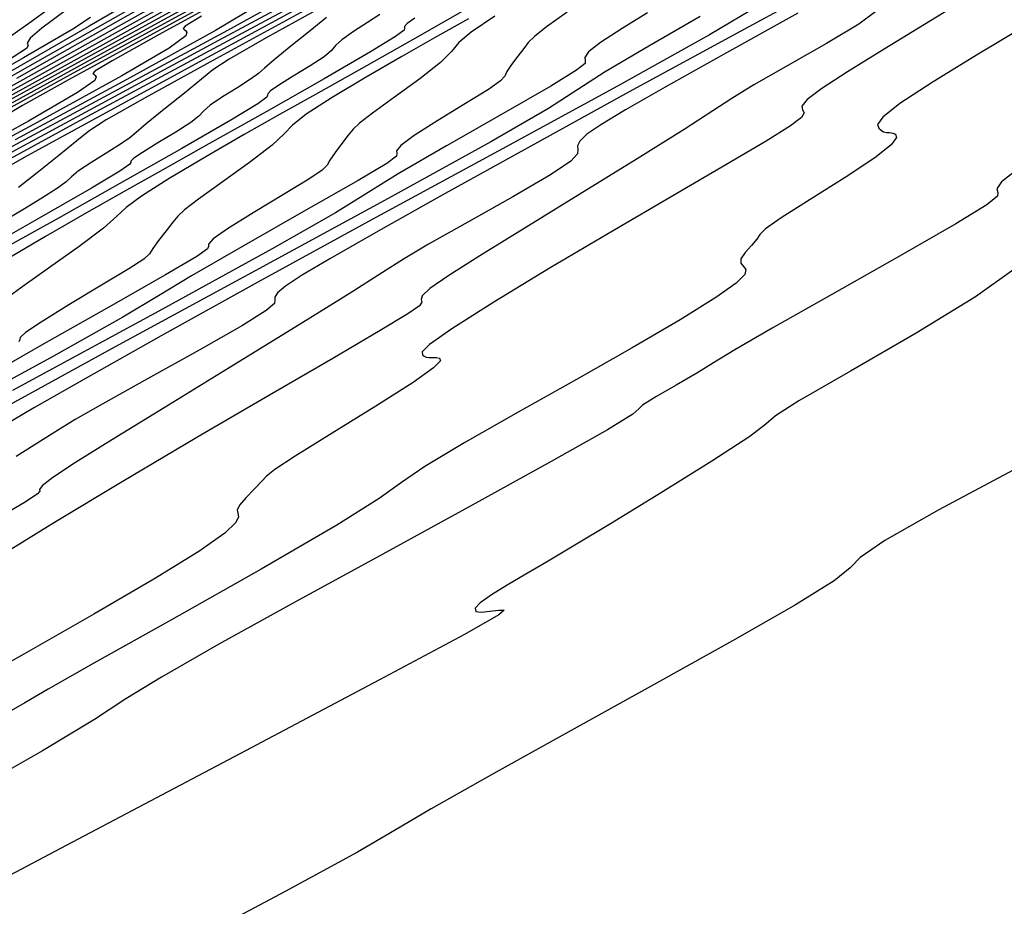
# Model space of a CAD drawing. Extents: x 3249832 to 3255657, y 13789405 to 13793316.
# Tile 512 of 656: x 3254745 to 3254771, y 13790564 to 13790587. Entities that reach past the tile are written whole.
import ezdxf

# ---------------------------------------------------------------- set-up
doc = ezdxf.new("R2010")
doc.units = 0
doc.header["$LTSCALE"] = 100
doc.header["$MEASUREMENT"] = 0
for name, color, linetype in [('GRATIO_CON', 10, 'CONTINUOUS'), ('GRATIO_ICON', 7, 'CONTINUOUS'), ('TARGETS_EAST', 7, 'CONTINUOUS')]:
    doc.layers.add(name, color=color, linetype=linetype)

# ---------------------------------------------------------------- blocks, each defined once
blk = doc.blocks.new('Gratio_032316_contours')
at = {"layer": 'GRATIO_CON', "color": 5, "linetype": 'Continuous', "flags": 128}
for points in [[(3254771.308, 13790575.425), (3254769.317, 13790574.359), (3254767.869, 13790573.541), (3254767.211, 13790573.087), (3254766.946, 13790572.813), (3254766.517, 13790572.458), (3254765.484, 13790571.817), (3254763.877, 13790570.898), (3254761.839, 13790569.765), (3254759.56, 13790568.505), (3254757.392, 13790567.303), (3254755.731, 13790566.365), (3254754.753, 13790565.786), (3254753.758, 13790565.205), (3254751.823, 13790564.148), (3254748.35, 13790562.305)], [(3254771.326, 13790580.788), (3254770.3, 13790580.058), (3254768.71, 13790579.086), (3254766.95, 13790578.068), (3254765.573, 13790577.272), (3254764.944, 13790576.87), (3254764.691, 13790576.655), (3254764.256, 13790576.323), (3254763.239, 13790575.66), (3254761.868, 13790574.806), (3254760.532, 13790573.989), (3254759.529, 13790573.386), (3254758.816, 13790572.963), (3254758.261, 13790572.639), (3254757.764, 13790572.346), (3254757.342, 13790572.085), (3254757.045, 13790571.874), (3254756.909, 13790571.727), (3254756.923, 13790571.643), (3254757.065, 13790571.62), (3254757.301, 13790571.646), (3254757.54, 13790571.681), (3254757.681, 13790571.679), (3254757.541, 13790571.55), (3254756.623, 13790571.03), (3254754.35, 13790569.812), (3254750.462, 13790567.754), (3254745.961, 13790565.38), (3254742.166, 13790563.377)], [(3254771.395, 13790583.445), (3254770.989, 13790583.13), (3254770.87, 13790582.95), (3254770.892, 13790582.848), (3254770.884, 13790582.749), (3254770.599, 13790582.519), (3254769.77, 13790582.011), (3254768.26, 13790581.145), (3254766.452, 13790580.124), (3254764.86, 13790579.222), (3254763.861, 13790578.639), (3254763.288, 13790578.29), (3254762.838, 13790578.015), (3254762.289, 13790577.697), (3254761.742, 13790577.383), (3254761.382, 13790577.16), (3254761.288, 13790577.063), (3254761.124, 13790576.919), (3254760.447, 13790576.501), (3254758.945, 13790575.652), (3254756.83, 13790574.483), (3254754.44, 13790573.175), (3254752.099, 13790571.895), (3254750.048, 13790570.763), (3254748.51, 13790569.886), (3254747.564, 13790569.301), (3254746.717, 13790568.753), (3254745.332, 13790567.917), (3254743.013, 13790566.594)], [(3254771.697, 13790587.339), (3254770.367, 13790586.548), (3254769.166, 13790585.811), (3254768.275, 13790585.225), (3254767.814, 13790584.859), (3254767.679, 13790584.665), (3254767.709, 13790584.57), (3254767.769, 13790584.511), (3254767.836, 13790584.473), (3254767.913, 13790584.454), (3254768, 13790584.449), (3254768.086, 13790584.439), (3254768.157, 13790584.404), (3254768.179, 13790584.317), (3254768.038, 13790584.127), (3254767.602, 13790583.779), (3254766.808, 13790583.252), (3254765.875, 13790582.664), (3254765.096, 13790582.168), (3254764.681, 13790581.875), (3254764.526, 13790581.721), (3254764.446, 13790581.601), (3254764.301, 13790581.434), (3254764.13, 13790581.242), (3254764.017, 13790581.072), (3254764.02, 13790580.955), (3254764.091, 13790580.871), (3254764.154, 13790580.784), (3254764.127, 13790580.654), (3254763.897, 13790580.425), (3254763.345, 13790580.036), (3254762.39, 13790579.446), (3254761.109, 13790578.697), (3254759.621, 13790577.849), (3254758.06, 13790576.971), (3254756.632, 13790576.161), (3254755.561, 13790575.522), (3254754.939, 13790575.094), (3254754.339, 13790574.663), (3254753.202, 13790573.947), (3254751.182, 13790572.775), (3254748.779, 13790571.419), (3254746.707, 13790570.256), (3254745.485, 13790569.564), (3254744.857, 13790569.201), (3254744.375, 13790568.923)], [(3254767.626, 13790587.685), (3254767.171, 13790587.35), (3254766.314, 13790586.834), (3254765.279, 13790586.246), (3254764.368, 13790585.727), (3254763.775, 13790585.365), (3254763.266, 13790585.029), (3254762.499, 13790584.531), (3254761.244, 13790583.745), (3254759.71, 13790582.799), (3254758.219, 13790581.885), (3254757.037, 13790581.157), (3254756.202, 13790580.63), (3254755.697, 13790580.281), (3254755.487, 13790580.083), (3254755.459, 13790579.982), (3254755.483, 13790579.917), (3254755.42, 13790579.821), (3254755.106, 13790579.6), (3254754.369, 13790579.153), (3254753.095, 13790578.411), (3254751.401, 13790577.429), (3254749.46, 13790576.296), (3254747.462, 13790575.11), (3254745.652, 13790574.02), (3254744.293, 13790573.181)], [(3254765.547, 13790587.647), (3254763.55, 13790586.538), (3254761.997, 13790585.666), (3254760.93, 13790585.057), (3254760.267, 13790584.66), (3254759.894, 13790584.404), (3254759.709, 13790584.224), (3254759.647, 13790584.093), (3254759.653, 13790583.989), (3254759.651, 13790583.88), (3254759.471, 13790583.688), (3254758.927, 13790583.32), (3254757.917, 13790582.731), (3254756.709, 13790582.053), (3254755.657, 13790581.462), (3254754.991, 13790581.069), (3254754.429, 13790580.711), (3254753.561, 13790580.158), (3254752.11, 13790579.256), (3254750.324, 13790578.158), (3254748.584, 13790577.091), (3254747.201, 13790576.241), (3254746.217, 13790575.627), (3254745.605, 13790575.226), (3254745.32, 13790575.005), (3254745.247, 13790574.906), (3254745.255, 13790574.859), (3254745.196, 13790574.786), (3254744.864, 13790574.569), (3254744.04, 13790574.082)], [(3254766.85, 13790588.704), (3254764.018, 13790587.159), (3254761.032, 13790585.536), (3254758.318, 13790584.047), (3254756.028, 13790582.775), (3254754.247, 13790581.774), (3254753.023, 13790581.077), (3254752.262, 13790580.627), (3254751.834, 13790580.347), (3254751.621, 13790580.168), (3254751.547, 13790580.052), (3254751.548, 13790579.97), (3254751.535, 13790579.881), (3254751.317, 13790579.69), (3254750.683, 13790579.29), (3254749.521, 13790578.627), (3254748.139, 13790577.86), (3254746.947, 13790577.198), (3254746.207, 13790576.772), (3254745.591, 13790576.392), (3254744.622, 13790575.785)], [(3254771.257, 13790592.517), (3254770.711, 13790592.169), (3254770.243, 13790591.846), (3254769.99, 13790591.61), (3254769.915, 13790591.454), (3254769.935, 13790591.352), (3254769.95, 13790591.266), (3254769.781, 13790591.1), (3254769.232, 13790590.745), (3254768.202, 13790590.143), (3254766.974, 13790589.432), (3254765.926, 13790588.803), (3254765.272, 13790588.361), (3254764.562, 13790587.883), (3254763.183, 13790587.064), (3254760.716, 13790585.695), (3254757.52, 13790583.957), (3254754.152, 13790582.127), (3254751.09, 13790580.446), (3254748.506, 13790579.011), (3254746.496, 13790577.883), (3254745.115, 13790577.096), (3254744.257, 13790576.593)], [(3254761.519, 13790587.656), (3254760.841, 13790587.238), (3254760.262, 13790586.861), (3254759.945, 13790586.607), (3254759.842, 13790586.46), (3254759.852, 13790586.377), (3254759.849, 13790586.302), (3254759.62, 13790586.119), (3254758.929, 13790585.695), (3254757.654, 13790584.963), (3254756.14, 13790584.1), (3254754.851, 13790583.349), (3254754.045, 13790582.844), (3254753.172, 13790582.303), (3254751.477, 13790581.337), (3254748.447, 13790579.678), (3254744.525, 13790577.553)], [(3254759.368, 13790587.673), (3254758.821, 13790587.277), (3254758.496, 13790587.022), (3254758.33, 13790586.858), (3254758.211, 13790586.703), (3254758.052, 13790586.496), (3254757.882, 13790586.27), (3254757.758, 13790586.081), (3254757.698, 13790585.958), (3254757.586, 13790585.831), (3254757.266, 13790585.607), (3254756.649, 13790585.226), (3254755.906, 13790584.773), (3254755.272, 13790584.369), (3254754.923, 13790584.106), (3254754.806, 13790583.963), (3254754.81, 13790583.89), (3254754.799, 13790583.82), (3254754.54, 13790583.628), (3254753.777, 13790583.17), (3254752.379, 13790582.372), (3254750.724, 13790581.434), (3254749.314, 13790580.621), (3254748.432, 13790580.086), (3254747.476, 13790579.513), (3254745.624, 13790578.473), (3254742.334, 13790576.682)], [(3254757.435, 13790587.56), (3254756.8, 13790587.14), (3254756.471, 13790586.856), (3254756.277, 13790586.623), (3254755.984, 13790586.326), (3254755.43, 13790585.889), (3254754.752, 13790585.396), (3254754.161, 13790584.972), (3254753.813, 13790584.705), (3254753.639, 13790584.538), (3254753.514, 13790584.379), (3254753.344, 13790584.16), (3254753.159, 13790583.918), (3254753.019, 13790583.714), (3254752.945, 13790583.583), (3254752.811, 13790583.449), (3254752.455, 13790583.207), (3254751.78, 13790582.795), (3254750.971, 13790582.307), (3254750.281, 13790581.876), (3254749.9, 13790581.605), (3254749.77, 13790581.466), (3254749.768, 13790581.402), (3254749.749, 13790581.339), (3254749.46, 13790581.137), (3254748.625, 13790580.645), (3254747.105, 13790579.782), (3254745.307, 13790578.768), (3254743.777, 13790577.894)], [(3254756.727, 13790587.491), (3254755.824, 13790586.985), (3254754.944, 13790586.487), (3254753.988, 13790585.936), (3254753.078, 13790585.392), (3254752.388, 13790584.947), (3254752.022, 13790584.653), (3254751.8, 13790584.417), (3254751.473, 13790584.11), (3254750.87, 13790583.647), (3254750.137, 13790583.12), (3254749.502, 13790582.668), (3254749.13, 13790582.388), (3254748.947, 13790582.219), (3254748.817, 13790582.056), (3254748.636, 13790581.825), (3254748.436, 13790581.566), (3254748.28, 13790581.348), (3254748.191, 13790581.208), (3254748.037, 13790581.066), (3254747.643, 13790580.808), (3254746.911, 13790580.365), (3254746.036, 13790579.841), (3254745.291, 13790579.384), (3254744.878, 13790579.103), (3254744.734, 13790578.969), (3254744.727, 13790578.915), (3254744.699, 13790578.857)], [(3254755.293, 13790587.514), (3254755.088, 13790587.367), (3254755.018, 13790587.287), (3254755.019, 13790587.242), (3254755.005, 13790587.188), (3254754.777, 13790587.018), (3254754.108, 13790586.609), (3254752.869, 13790585.892), (3254751.313, 13790585.007), (3254749.785, 13790584.147), (3254748.549, 13790583.454), (3254747.514, 13790582.874), (3254746.506, 13790582.304), (3254745.412, 13790581.673), (3254744.365, 13790581.056)], [(3254754.356, 13790587.605), (3254754.029, 13790587.394), (3254753.649, 13790587.151), (3254753.339, 13790586.934), (3254753.175, 13790586.781), (3254753.063, 13790586.65), (3254752.866, 13790586.481), (3254752.493, 13790586.234), (3254752.039, 13790585.957), (3254751.65, 13790585.718), (3254751.432, 13790585.566), (3254751.356, 13790585.487), (3254751.355, 13790585.447), (3254751.336, 13790585.395), (3254751.089, 13790585.219), (3254750.374, 13790584.787), (3254749.055, 13790584.027), (3254747.398, 13790583.086), (3254745.774, 13790582.172), (3254744.459, 13790581.435)], [(3254752.928, 13790587.53), (3254752.493, 13790587.174), (3254751.973, 13790586.758), (3254751.528, 13790586.397), (3254751.269, 13790586.173), (3254751.107, 13790586.031), (3254750.9, 13790585.881), (3254750.554, 13790585.66), (3254750.15, 13790585.405), (3254749.818, 13790585.18), (3254749.639, 13790585.024), (3254749.514, 13790584.893), (3254749.3, 13790584.72), (3254748.901, 13790584.463), (3254748.419, 13790584.172), (3254748.006, 13790583.921), (3254747.776, 13790583.766), (3254747.694, 13790583.688), (3254747.692, 13790583.651), (3254747.668, 13790583.602), (3254747.401, 13790583.42), (3254746.64, 13790582.966), (3254745.24, 13790582.162), (3254743.484, 13790581.166)], [(3254753.122, 13790587.983), (3254751.312, 13790586.983), (3254750.327, 13790586.418), (3254749.887, 13790586.127), (3254749.589, 13790585.879), (3254749.128, 13790585.504), (3254748.578, 13790585.067), (3254748.108, 13790584.688), (3254747.835, 13790584.456), (3254747.663, 13790584.311), (3254747.444, 13790584.157), (3254747.078, 13790583.926), (3254746.651, 13790583.659), (3254746.297, 13790583.425), (3254746.103, 13790583.266), (3254745.965, 13790583.136), (3254745.733, 13790582.96), (3254745.309, 13790582.692), (3254744.8, 13790582.386), (3254744.363, 13790582.124)], [(3254771.473, 13790599.042), (3254769.172, 13790597.761), (3254766.674, 13790596.388), (3254764.331, 13790595.106), (3254762.533, 13790594.113), (3254761.554, 13790593.547), (3254761.203, 13790593.31), (3254761.175, 13790593.242), (3254761.211, 13790593.206), (3254761.259, 13790593.163), (3254761.313, 13790593.1), (3254761.315, 13790592.978), (3254760.982, 13790592.672), (3254759.979, 13790592.034), (3254758.078, 13790590.964), (3254755.488, 13790589.56), (3254752.529, 13790587.969), (3254749.529, 13790586.347), (3254746.843, 13790584.885), (3254744.838, 13790583.782), (3254743.742, 13790583.163)], [(3254771.554, 13790599.236), (3254769.556, 13790598.102), (3254767.144, 13790596.76), (3254764.527, 13790595.322), (3254762.071, 13790593.979), (3254760.186, 13790592.94), (3254759.16, 13790592.351), (3254758.791, 13790592.107), (3254758.759, 13790592.04), (3254758.793, 13790592.006), (3254758.838, 13790591.966), (3254758.889, 13790591.907), (3254758.884, 13790591.79), (3254758.53, 13790591.48), (3254757.474, 13790590.82), (3254755.479, 13790589.704), (3254752.764, 13790588.234), (3254749.664, 13790586.567), (3254746.519, 13790584.868), (3254743.704, 13790583.336)], [(3254771.215, 13790599.215), (3254769.729, 13790598.348), (3254767.638, 13790597.163), (3254765.117, 13790595.76), (3254762.379, 13790594.256), (3254759.811, 13790592.852), (3254757.84, 13790591.768), (3254756.766, 13790591.155), (3254756.379, 13790590.905), (3254756.343, 13790590.838), (3254756.375, 13790590.807), (3254756.417, 13790590.77), (3254756.464, 13790590.714), (3254756.454, 13790590.601), (3254756.078, 13790590.288), (3254754.97, 13790589.607), (3254752.881, 13790588.444), (3254750.041, 13790586.909), (3254746.798, 13790585.166), (3254743.509, 13790583.389)], [(3254752.465, 13790588.393), (3254750.283, 13790587.184), (3254747.317, 13790585.584), (3254743.932, 13790583.765)], [(3254749.585, 13790587.567), (3254749.144, 13790587.296), (3254749.095, 13790587.233), (3254749.121, 13790587.208), (3254749.153, 13790587.179), (3254749.191, 13790587.135), (3254749.162, 13790587.035), (3254748.721, 13790586.712), (3254747.456, 13790585.966), (3254745.086, 13790584.665), (3254741.87, 13790582.933)], [(3254750.772, 13790588.345), (3254748.455, 13790587.078), (3254747.191, 13790586.371), (3254746.732, 13790586.093), (3254746.679, 13790586.031), (3254746.703, 13790586.009), (3254746.732, 13790585.982), (3254746.766, 13790585.942), (3254746.731, 13790585.846), (3254746.269, 13790585.519), (3254744.951, 13790584.752), (3254742.488, 13790583.405)], [(3254751.642, 13790588.926), (3254748.512, 13790587.218), (3254746.109, 13790585.905), (3254744.797, 13790585.176), (3254744.32, 13790584.89)], [(3254749.495, 13790587.86), (3254746.252, 13790586.092), (3254743.762, 13790584.733)], [(3254748.895, 13790587.756), (3254745.2, 13790585.727), (3254741.733, 13790583.838)], [(3254750.382, 13790588.711), (3254746.867, 13790586.756), (3254743.052, 13790584.661)], [(3254748.465, 13790587.772), (3254744.84, 13790585.755), (3254740.905, 13790583.595)], [(3254749.648, 13790588.582), (3254746.547, 13790586.833), (3254742.812, 13790584.755)], [(3254748.341, 13790588.148), (3254745.996, 13790586.806), (3254742.712, 13790584.954)], [(3254747.868, 13790588.052), (3254746.582, 13790587.297), (3254744.171, 13790585.918)], [(3254746.614, 13790587.526), (3254746.145, 13790587.22), (3254744.822, 13790586.446), (3254742.357, 13790585.037)], [(3254745.9, 13790587.677), (3254745.309, 13790587.245), (3254745.003, 13790586.976), (3254744.922, 13790586.84), (3254744.946, 13790586.778), (3254744.905, 13790586.699), (3254744.421, 13790586.388)]]:
    blk.add_lwpolyline(points, dxfattribs=at)
at = {"layer": 'GRATIO_ICON', "color": 7, "linetype": 'Continuous', "flags": 128}
for points in [[(3254770.377, 13790588.233), (3254769.096, 13790587.441), (3254767.855, 13790586.679), (3254766.872, 13790586.074), (3254766.186, 13790585.633), (3254765.789, 13790585.337), (3254765.654, 13790585.161), (3254765.672, 13790585.058), (3254765.711, 13790584.975), (3254765.645, 13790584.856), (3254765.347, 13790584.63), (3254764.697, 13790584.224), (3254763.615, 13790583.587), (3254762.196, 13790582.762), (3254760.579, 13790581.817), (3254758.914, 13790580.829), (3254757.409, 13790579.915), (3254756.284, 13790579.203), (3254755.689, 13790578.782), (3254755.494, 13790578.586), (3254755.5, 13790578.51), (3254755.544, 13790578.469), (3254755.598, 13790578.443), (3254755.672, 13790578.433), (3254755.768, 13790578.434), (3254755.871, 13790578.433), (3254755.956, 13790578.413), (3254755.978, 13790578.347), (3254755.796, 13790578.16), (3254755.246, 13790577.768), (3254754.249, 13790577.133), (3254753.077, 13790576.409), (3254752.089, 13790575.796), (3254751.548, 13790575.441), (3254751.327, 13790575.262), (3254751.203, 13790575.123), (3254751.007, 13790574.922), (3254750.776, 13790574.687), (3254750.6, 13790574.483), (3254750.542, 13790574.354), (3254750.558, 13790574.269), (3254750.575, 13790574.176), (3254750.506, 13790574.022), (3254750.205, 13790573.737), (3254749.51, 13790573.249), (3254748.31, 13790572.509), (3254746.702, 13790571.568), (3254744.833, 13790570.504), (3254742.872, 13790569.403)], [(3254762.928, 13790587.553), (3254761.557, 13790586.766), (3254760.389, 13790586.076), (3254759.658, 13790585.603), (3254758.867, 13790585.093), (3254757.33, 13790584.201), (3254754.582, 13790582.687), (3254751.023, 13790580.755), (3254747.272, 13790578.717), (3254743.862, 13790576.846)], [(3254756.684, 13790587.757), (3254755.227, 13790586.927), (3254753.796, 13790586.122), (3254752.638, 13790585.473), (3254751.669, 13790584.93), (3254750.725, 13790584.395), (3254749.7, 13790583.805), (3254748.722, 13790583.224), (3254747.976, 13790582.753), (3254747.573, 13790582.45), (3254747.323, 13790582.212), (3254746.962, 13790581.895), (3254746.309, 13790581.404), (3254745.521, 13790580.843), (3254744.842, 13790580.363), (3254744.447, 13790580.071)], [(3254752.539, 13790587.826), (3254749.983, 13790586.434), (3254748.075, 13790585.383), (3254747.034, 13790584.79), (3254746.567, 13790584.486), (3254746.251, 13790584.228), (3254745.763, 13790583.835), (3254745.183, 13790583.375), (3254744.688, 13790582.98)], [(3254751.174, 13790587.904), (3254749.96, 13790587.18), (3254747.684, 13790585.924), (3254744.594, 13790584.258)], [(3254750.923, 13790588.756), (3254747.347, 13790586.794), (3254743.992, 13790584.965)], [(3254747.822, 13790587.694), (3254744.63, 13790585.894)], [(3254745.582, 13790587.816), (3254744.962, 13790587.366), (3254744.234, 13790586.855)]]:
    blk.add_lwpolyline(points, dxfattribs=at)

msp = doc.modelspace()

# ---------------------------------------------------------------- block references
at = {"layer": 'TARGETS_EAST'}
msp.add_blockref('Gratio_032316_contours', (0, 0), dxfattribs=at)

doc.saveas('drawing.dxf')
